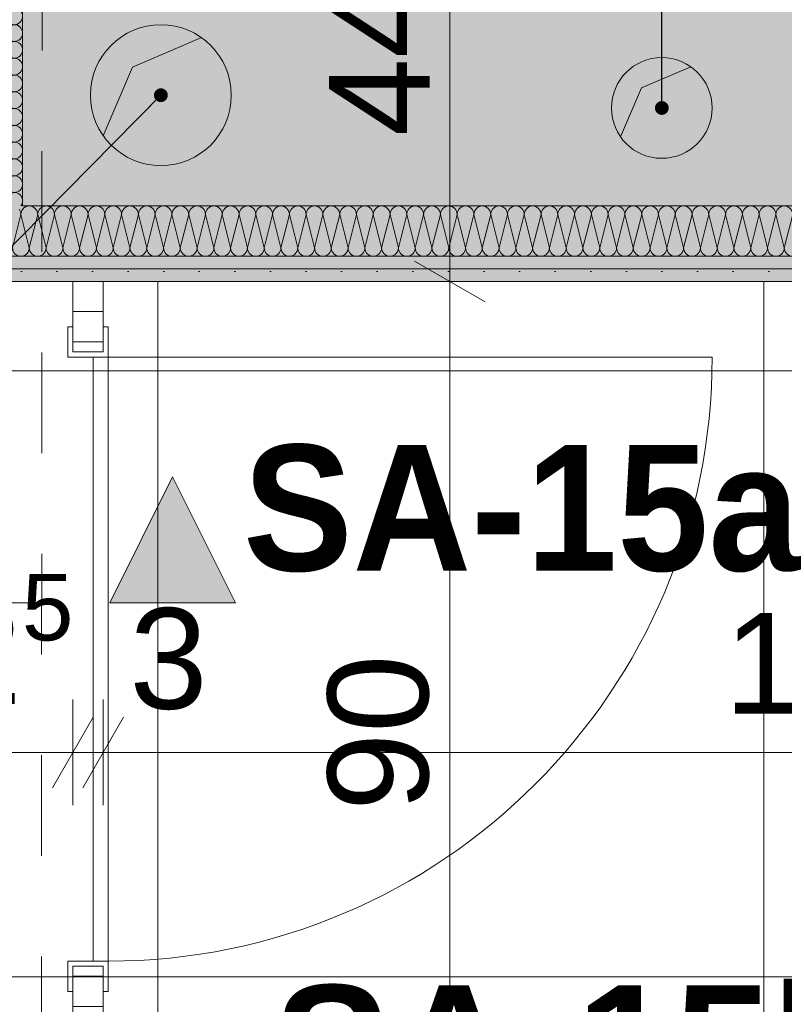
# Model space of a CAD drawing. Header units: metres. Extents: x -3.6 to 84.5, y -11 to 16.8.
# Tile 438 of 656: x 42.4 to 43.2, y 3 to 4. Entities that reach past the tile are written whole.
import ezdxf

# ---------------------------------------------------------------- set-up
doc = ezdxf.new("R2010")
doc.units = ezdxf.units.M
doc.header["$MEASUREMENT"] = 0
doc.linetypes.add('Schnittlinie', pattern=[0.3, 0.15, -0.075, 0, -0.075])
doc.linetypes.add('Untersicht', pattern=[0.1, 0.075, -0.025])
for name, color, linetype in [('152 - Bemaßung_ Beschriftung.Ausbau', 7, 'Continuous'), ('203 - Marker.Schnitt - Ausbaudetail SA', 7, 'Continuous'), ('612 - Struktur.Stahlbau', 7, 'Continuous'), ('Abbruch_603 - Struktur.Bodenplatte_ Decke Roh', 7, 'Continuous'), ('Neubau_152 - Bemaßung_ Beschriftung.Ausbau', 7, 'Continuous'), ('Neubau_603 - Struktur.Bodenplatte_ Decke Roh', 7, 'Continuous'), ('Neubau_606 - Struktur.Wand Innen Ausbau', 7, 'Continuous'), ('Neubau_650 - Abdeckung.Fußboden Aufbau', 7, 'Continuous'), ('Neubau_653 - Abdeckung.TB Verkofferung', 7, 'Continuous'), ('Neubau_702 - Einrichtung.Möbel Sanitär', 7, 'Continuous')]:
    doc.layers.add(name, color=color, linetype=linetype)
doc.styles.add('ERSTELLTER_STIL_1', font='txt')
doc.styles.add('ERSTELLTER_STIL_2', font='txt')
doc.linetypes.add('Abbruch 1', pattern='A,0,[1,2022.0244.A_L5A-PL02.02_iB_Grundriss Erdgeschoss1.Shx,S=0.001984,R=0,X=0,Y=0],-0.25,0', length=0.25)
doc.dimstyles.new('ERSTELLTER_STIL__1', dxfattribs={"dimtxt": 0.1, "dimasz": 0.0532, "dimexe": 0.18, "dimexo": 0.0625, "dimgap": 0, "dimtad": 1, "dimzin": 0, "dimdsep": 46, "dimtxsty": 'ERSTELLTER_STIL_2', "dimblk": 'ARROWHEAD_2', "dimblk1": 'ARROWHEAD_2', "dimblk2": 'ARROWHEAD_2', "dimcen": 0.09, "dimse1": 1, "dimse2": 1, "dimclrd": 7, "dimclre": 7, "dimclrt": 7, "dimazin": 0, "dimtfac": 1, "dimtdec": 4, "dimtmove": 0, "dimatfit": 3, "dimfxl": 1, "dimtolj": 1, "dimtzin": 0, "dimarcsym": 0})
doc.dimstyles.new('ERSTELLTER_STIL__3', dxfattribs={"dimtxt": 0.1, "dimasz": 0.0532, "dimexe": 0.18, "dimexo": 0.0625, "dimgap": 0, "dimtad": 1, "dimtih": 1, "dimtoh": 1, "dimzin": 0, "dimdsep": 46, "dimtxsty": 'ERSTELLTER_STIL_2', "dimblk": 'ARROWHEAD_2', "dimblk1": 'ARROWHEAD_2', "dimblk2": 'ARROWHEAD_2', "dimcen": 0.09, "dimse1": 1, "dimse2": 1, "dimclrd": 7, "dimclre": 7, "dimclrt": 7, "dimazin": 0, "dimtfac": 1, "dimtdec": 4, "dimtmove": 0, "dimatfit": 3, "dimfxl": 1, "dimtolj": 1, "dimtzin": 0, "dimarcsym": 0})
doc.dimstyles.new('ERSTELLTER_STIL__4', dxfattribs={"dimtxt": 0.1, "dimasz": 0.0532, "dimexe": 0.18, "dimexo": 0.0625, "dimgap": 0, "dimtad": 1, "dimtih": 1, "dimtoh": 1, "dimzin": 0, "dimdsep": 46, "dimtxsty": 'ERSTELLTER_STIL_2', "dimblk": 'ARROWHEAD_2', "dimblk1": 'ARROWHEAD_2', "dimblk2": 'ARROWHEAD_2', "dimcen": 0.09, "dimse1": 1, "dimse2": 1, "dimclrd": 7, "dimclre": 7, "dimclrt": 7, "dimazin": 0, "dimtfac": 1, "dimtdec": 4, "dimtmove": 2, "dimatfit": 3, "dimfxl": 1, "dimtolj": 1, "dimtzin": 0, "dimarcsym": 0})
doc.dimstyles.new('ERSTELLTER_STIL__8', dxfattribs={"dimtxt": 0.18, "dimasz": 0.02736, "dimexe": 0.18, "dimexo": 0.0625, "dimgap": 0, "dimtad": 0, "dimtih": 1, "dimtoh": 1, "dimdec": 4, "dimzin": 0, "dimdsep": 46, "dimcen": 0.09, "dimadec": 0, "dimazin": 0, "dimtfac": 1, "dimtdec": 4, "dimtmove": 0, "dimatfit": 3, "dimldrblk": 'ARROWHEAD_11', "dimfxl": 1, "dimtolj": 1, "dimtzin": 0, "dimarcsym": 0})
pattern_1 = [(45, (0, 0), (-0.01767767, 0.01767767), [0, -0.025])]
pattern_2 = [(0, (0, 0), (0, 0.030000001), [])]

# ---------------------------------------------------------------- blocks, each defined once
blk = doc.blocks.new('*X156')
at = {"layer": 'Neubau_606 - Struktur.Wand Innen Ausbau', "color": 7, "linetype": 'Continuous', "lineweight": 5}
for p, q in [((42.4, 3.75333), (42.40833, 3.78666)), ((42.40999, 3.78001), (42.40833, 3.78666)), ((42.4, 3.75333), (42.39366, 3.77867)), ((42.38333, 3.75333), (42.38033, 3.76533)), ((42.38333, 3.75333), (42.38833, 3.77334))]:
    blk.add_line(p, q, dxfattribs=at)
for centre, start, end in [((42.4, 3.78666), 0.00006, 36.89269), ((42.41666, 3.78666), 143.18324, 180.00006), ((42.35833, 3.75333), 283.00949, 346.99062), ((42.375, 3.75333), 190.52286, 270.00006), ((42.39166, 3.75333), 180.00006, 270.00006), ((42.39166, 3.75333), 270.00006, 0.00006), ((42.40833, 3.75333), 180.00006, 270.00006), ((42.40833, 3.75333), 270.00006, 0.00006), ((42.40833, 3.75333), 270.00006, 281.50454)]:
    blk.add_arc(centre, 0.00833, start, end, dxfattribs=at)
blk = doc.blocks.new('*X157')
at = {"layer": 'Neubau_606 - Struktur.Wand Innen Ausbau', "color": 7, "linetype": 'Continuous', "lineweight": 5}
for p, q in [((42.41666, 3.75333), (42.425, 3.78666)), ((42.43333, 3.75333), (42.425, 3.78666)), ((42.43333, 3.75333), (42.44166, 3.78666)), ((42.45, 3.75333), (42.44166, 3.78666)), ((42.45, 3.75333), (42.45833, 3.78666)), ((42.46666, 3.75333), (42.45833, 3.78666)), ((42.46666, 3.75333), (42.475, 3.78666)), ((42.48333, 3.75333), (42.475, 3.78666)), ((42.48333, 3.75333), (42.49166, 3.78666)), ((42.5, 3.75333), (42.49166, 3.78666)), ((42.5, 3.75333), (42.50833, 3.78666)), ((42.51666, 3.75333), (42.50833, 3.78666)), ((42.51666, 3.75333), (42.525, 3.78666)), ((42.53333, 3.75333), (42.525, 3.78666)), ((42.53333, 3.75333), (42.54166, 3.78666)), ((42.55, 3.75333), (42.54166, 3.78666)), ((42.55, 3.75333), (42.55833, 3.78666)), ((42.56666, 3.75333), (42.55833, 3.78666)), ((42.56666, 3.75333), (42.575, 3.78666)), ((42.58333, 3.75333), (42.575, 3.78666)), ((42.58333, 3.75333), (42.59166, 3.78666)), ((42.6, 3.75333), (42.59166, 3.78666)), ((42.6, 3.75333), (42.60833, 3.78666)), ((42.61666, 3.75333), (42.60833, 3.78666)), ((42.61666, 3.75333), (42.625, 3.78666)), ((42.63333, 3.75333), (42.625, 3.78666)), ((42.63333, 3.75333), (42.64166, 3.78666)), ((42.65, 3.75333), (42.64166, 3.78666)), ((42.65, 3.75333), (42.65833, 3.78666)), ((42.66666, 3.75333), (42.65833, 3.78666)), ((42.66666, 3.75333), (42.675, 3.78666)), ((42.68333, 3.75333), (42.675, 3.78666)), ((42.68333, 3.75333), (42.69166, 3.78666)), ((42.7, 3.75333), (42.69166, 3.78666)), ((42.7, 3.75333), (42.70833, 3.78666)), ((42.71666, 3.75333), (42.70833, 3.78666)), ((42.71666, 3.75333), (42.725, 3.78666)), ((42.73333, 3.75333), (42.725, 3.78666)), ((42.73333, 3.75333), (42.74166, 3.78666)), ((42.75, 3.75333), (42.74166, 3.78666)), ((42.75, 3.75333), (42.75833, 3.78666)), ((42.76666, 3.75333), (42.75833, 3.78666)), ((42.76666, 3.75333), (42.775, 3.78666)), ((42.78333, 3.75333), (42.775, 3.78666)), ((42.78333, 3.75333), (42.79166, 3.78666)), ((42.8, 3.75333), (42.79166, 3.78666)), ((42.8, 3.75333), (42.80833, 3.78666)), ((42.81666, 3.75333), (42.80833, 3.78666)), ((42.81666, 3.75333), (42.825, 3.78666)), ((42.83333, 3.75333), (42.825, 3.78666)), ((42.83333, 3.75333), (42.84166, 3.78666)), ((42.85, 3.75333), (42.84166, 3.78666)), ((42.85, 3.75333), (42.85833, 3.78666)), ((42.86666, 3.75333), (42.85833, 3.78666)), ((42.86666, 3.75333), (42.875, 3.78666)), ((42.88333, 3.75333), (42.875, 3.78666)), ((42.88333, 3.75333), (42.89166, 3.78666)), ((42.9, 3.75333), (42.89166, 3.78666)), ((42.9, 3.75333), (42.90833, 3.78666)), ((42.91666, 3.75333), (42.90833, 3.78666)), ((42.91666, 3.75333), (42.925, 3.78666)), ((42.93333, 3.75333), (42.925, 3.78666)), ((42.93333, 3.75333), (42.94166, 3.78666)), ((42.95, 3.75333), (42.94166, 3.78666)), ((42.95, 3.75333), (42.95833, 3.78666)), ((42.96666, 3.75333), (42.95833, 3.78666)), ((42.96666, 3.75333), (42.975, 3.78666)), ((42.98333, 3.75333), (42.975, 3.78666)), ((42.98333, 3.75333), (42.99166, 3.78666)), ((43, 3.75333), (42.99166, 3.78666)), ((43, 3.75333), (43.00833, 3.78666)), ((43.01666, 3.75333), (43.00833, 3.78666)), ((43.01666, 3.75333), (43.025, 3.78666)), ((43.03333, 3.75333), (43.025, 3.78666)), ((43.03333, 3.75333), (43.04166, 3.78666)), ((43.05, 3.75333), (43.04166, 3.78666)), ((43.05, 3.75333), (43.05833, 3.78666)), ((43.06666, 3.75333), (43.05833, 3.78666)), ((43.06666, 3.75333), (43.075, 3.78666)), ((43.08333, 3.75333), (43.075, 3.78666)), ((43.08333, 3.75333), (43.09166, 3.78666)), ((43.1, 3.75333), (43.09166, 3.78666)), ((43.1, 3.75333), (43.10833, 3.78666)), ((43.11666, 3.75333), (43.10833, 3.78666)), ((43.11666, 3.75333), (43.125, 3.78666)), ((43.13333, 3.75333), (43.125, 3.78666)), ((43.13333, 3.75333), (43.14166, 3.78666)), ((43.15, 3.75333), (43.14166, 3.78666)), ((43.15, 3.75333), (43.15833, 3.78666)), ((43.16666, 3.75333), (43.15833, 3.78666)), ((43.16666, 3.75333), (43.175, 3.78666)), ((42.41666, 3.75333), (42.40999, 3.78001))]:
    blk.add_line(p, q, dxfattribs=at)
for centre, start, end in [((42.41666, 3.78666), 90.00006, 143.18324), ((42.41666, 3.78666), 0.00006, 90.00006), ((42.43333, 3.78666), 90.00006, 180.00006), ((42.43333, 3.78666), 0.00006, 90.00006), ((42.45, 3.78666), 90.00006, 180.00006), ((42.45, 3.78666), 0.00006, 90.00006), ((42.46666, 3.78666), 90.00006, 180.00006), ((42.46666, 3.78666), 0.00006, 90.00006), ((42.48333, 3.78666), 90.00006, 180.00006), ((42.48333, 3.78666), 0.00006, 90.00006), ((42.5, 3.78666), 90.00006, 180.00006), ((42.5, 3.78666), 0.00006, 90.00006), ((42.51666, 3.78666), 90.00006, 180.00006), ((42.51666, 3.78666), 0.00006, 90.00006), ((42.53333, 3.78666), 90.00006, 180.00006), ((42.53333, 3.78666), 0.00006, 90.00006), ((42.55, 3.78666), 90.00006, 180.00006), ((42.55, 3.78666), 0.00006, 90.00006), ((42.56666, 3.78666), 90.00006, 180.00006), ((42.56666, 3.78666), 0.00006, 90.00006), ((42.58333, 3.78666), 90.00006, 180.00006), ((42.58333, 3.78666), 0.00006, 90.00006), ((42.6, 3.78666), 90.00006, 180.00006), ((42.6, 3.78666), 0.00006, 90.00006), ((42.61666, 3.78666), 90.00006, 180.00006), ((42.61666, 3.78666), 0.00006, 90.00006), ((42.63333, 3.78666), 90.00006, 180.00006), ((42.63333, 3.78666), 0.00006, 90.00006), ((42.65, 3.78666), 90.00006, 180.00006), ((42.65, 3.78666), 0.00006, 90.00006), ((42.66666, 3.78666), 90.00006, 180.00006), ((42.66666, 3.78666), 0.00006, 90.00006), ((42.68333, 3.78666), 90.00006, 180.00006), ((42.68333, 3.78666), 0.00006, 90.00006), ((42.7, 3.78666), 90.00006, 180.00006), ((42.7, 3.78666), 0.00006, 90.00006), ((42.71666, 3.78666), 90.00006, 180.00006), ((42.71666, 3.78666), 0.00006, 90.00006), ((42.73333, 3.78666), 90.00006, 180.00006), ((42.73333, 3.78666), 0.00006, 90.00006), ((42.75, 3.78666), 90.00006, 180.00006), ((42.75, 3.78666), 0.00006, 90.00006), ((42.76666, 3.78666), 90.00006, 180.00006), ((42.76666, 3.78666), 0.00006, 90.00006), ((42.78333, 3.78666), 90.00006, 180.00006), ((42.78333, 3.78666), 0.00006, 90.00006), ((42.8, 3.78666), 90.00006, 180.00006), ((42.8, 3.78666), 0.00006, 90.00006), ((42.81666, 3.78666), 90.00006, 180.00006), ((42.81666, 3.78666), 0.00006, 90.00006), ((42.83333, 3.78666), 90.00006, 180.00006), ((42.83333, 3.78666), 0.00006, 90.00006), ((42.85, 3.78666), 90.00006, 180.00006), ((42.85, 3.78666), 0.00006, 90.00006), ((42.86666, 3.78666), 90.00006, 180.00006), ((42.86666, 3.78666), 0.00006, 90.00006), ((42.88333, 3.78666), 90.00006, 180.00006), ((42.88333, 3.78666), 0.00006, 90.00006), ((42.9, 3.78666), 90.00006, 180.00006), ((42.9, 3.78666), 0.00006, 90.00006), ((42.91666, 3.78666), 90.00006, 180.00006), ((42.91666, 3.78666), 0.00006, 90.00006), ((42.93333, 3.78666), 90.00006, 180.00006), ((42.93333, 3.78666), 0.00006, 90.00006), ((42.95, 3.78666), 90.00006, 180.00006), ((42.95, 3.78666), 0.00006, 90.00006), ((42.96666, 3.78666), 90.00006, 180.00006), ((42.96666, 3.78666), 0.00006, 90.00006), ((42.98333, 3.78666), 90.00006, 180.00006), ((42.98333, 3.78666), 0.00006, 90.00006), ((43, 3.78666), 90.00006, 180.00006), ((43, 3.78666), 0.00006, 90.00006), ((43.01666, 3.78666), 90.00006, 180.00006), ((43.01666, 3.78666), 0.00006, 90.00006), ((43.03333, 3.78666), 90.00006, 180.00006), ((43.03333, 3.78666), 0.00006, 90.00006), ((43.05, 3.78666), 90.00006, 180.00006), ((43.05, 3.78666), 0.00006, 90.00006), ((43.06666, 3.78666), 90.00006, 180.00006), ((43.06666, 3.78666), 0.00006, 90.00006), ((43.08333, 3.78666), 90.00006, 180.00006), ((43.08333, 3.78666), 0.00006, 90.00006), ((43.1, 3.78666), 90.00006, 180.00006), ((43.1, 3.78666), 0.00006, 90.00006), ((43.11666, 3.78666), 90.00006, 180.00006), ((43.11666, 3.78666), 0.00006, 90.00006), ((43.13333, 3.78666), 90.00006, 180.00006), ((43.13333, 3.78666), 0.00006, 90.00006), ((43.15, 3.78666), 90.00006, 180.00006), ((43.15, 3.78666), 0.00006, 90.00006), ((43.16666, 3.78666), 90.00006, 180.00006), ((43.16666, 3.78666), 0.00006, 90.00006), ((42.40833, 3.75333), 281.50454, 0.00006), ((42.425, 3.75333), 180.00006, 270.00006), ((42.425, 3.75333), 270.00006, 0.00006), ((42.44166, 3.75333), 180.00006, 270.00006), ((42.44166, 3.75333), 270.00006, 0.00006), ((42.45833, 3.75333), 180.00006, 270.00006), ((42.45833, 3.75333), 270.00006, 0.00006), ((42.475, 3.75333), 180.00006, 270.00006), ((42.475, 3.75333), 270.00006, 0.00006), ((42.49166, 3.75333), 180.00006, 270.00006), ((42.49166, 3.75333), 270.00006, 0.00006), ((42.50833, 3.75333), 180.00006, 270.00006), ((42.50833, 3.75333), 270.00006, 0.00006), ((42.525, 3.75333), 180.00006, 270.00006), ((42.525, 3.75333), 270.00006, 0.00006), ((42.54166, 3.75333), 180.00006, 270.00006), ((42.54166, 3.75333), 270.00006, 0.00006), ((42.55833, 3.75333), 180.00006, 270.00006), ((42.55833, 3.75333), 270.00006, 0.00006), ((42.575, 3.75333), 180.00006, 270.00006), ((42.575, 3.75333), 270.00006, 0.00006), ((42.59166, 3.75333), 180.00006, 270.00006), ((42.59166, 3.75333), 270.00006, 0.00006), ((42.60833, 3.75333), 180.00006, 270.00006), ((42.60833, 3.75333), 270.00006, 0.00006), ((42.625, 3.75333), 180.00006, 270.00006), ((42.625, 3.75333), 270.00006, 0.00006), ((42.64166, 3.75333), 180.00006, 270.00006), ((42.64166, 3.75333), 270.00006, 0.00006), ((42.65833, 3.75333), 180.00006, 270.00006), ((42.65833, 3.75333), 270.00006, 0.00006), ((42.675, 3.75333), 180.00006, 270.00006), ((42.675, 3.75333), 270.00006, 0.00006), ((42.69166, 3.75333), 180.00006, 270.00006), ((42.69166, 3.75333), 270.00006, 0.00006), ((42.70833, 3.75333), 180.00006, 270.00006), ((42.70833, 3.75333), 270.00006, 0.00006), ((42.725, 3.75333), 180.00006, 270.00006), ((42.725, 3.75333), 270.00006, 0.00006), ((42.74166, 3.75333), 180.00006, 270.00006), ((42.74166, 3.75333), 270.00006, 0.00006), ((42.75833, 3.75333), 180.00006, 270.00006), ((42.75833, 3.75333), 270.00006, 0.00006), ((42.775, 3.75333), 180.00006, 270.00006), ((42.775, 3.75333), 270.00006, 0.00006), ((42.79166, 3.75333), 180.00006, 270.00006), ((42.79166, 3.75333), 270.00006, 0.00006), ((42.80833, 3.75333), 180.00006, 270.00006), ((42.80833, 3.75333), 270.00006, 0.00006), ((42.825, 3.75333), 180.00006, 270.00006), ((42.825, 3.75333), 270.00006, 0.00006), ((42.84166, 3.75333), 180.00006, 270.00006), ((42.84166, 3.75333), 270.00006, 0.00006), ((42.85833, 3.75333), 180.00006, 270.00006), ((42.85833, 3.75333), 270.00006, 0.00006), ((42.875, 3.75333), 180.00006, 270.00006), ((42.875, 3.75333), 270.00006, 0.00006), ((42.89166, 3.75333), 180.00006, 270.00006), ((42.89166, 3.75333), 270.00006, 0.00006), ((42.90833, 3.75333), 180.00006, 270.00006), ((42.90833, 3.75333), 270.00006, 0.00006), ((42.925, 3.75333), 180.00006, 270.00006), ((42.925, 3.75333), 270.00006, 0.00006), ((42.94166, 3.75333), 180.00006, 270.00006), ((42.94166, 3.75333), 270.00006, 0.00006), ((42.95833, 3.75333), 180.00006, 270.00006), ((42.95833, 3.75333), 270.00006, 0.00006), ((42.975, 3.75333), 180.00006, 270.00006), ((42.975, 3.75333), 270.00006, 0.00006), ((42.99166, 3.75333), 180.00006, 270.00006), ((42.99166, 3.75333), 270.00006, 0.00006), ((43.00833, 3.75333), 180.00006, 270.00006), ((43.00833, 3.75333), 270.00006, 0.00006), ((43.025, 3.75333), 180.00006, 270.00006), ((43.025, 3.75333), 270.00006, 0.00006), ((43.04166, 3.75333), 180.00006, 270.00006), ((43.04166, 3.75333), 270.00006, 0.00006), ((43.05833, 3.75333), 180.00006, 270.00006), ((43.05833, 3.75333), 270.00006, 0.00006), ((43.075, 3.75333), 180.00006, 270.00006), ((43.075, 3.75333), 270.00006, 0.00006), ((43.09166, 3.75333), 180.00006, 270.00006), ((43.09166, 3.75333), 270.00006, 0.00006), ((43.10833, 3.75333), 180.00006, 270.00006), ((43.10833, 3.75333), 270.00006, 0.00006), ((43.125, 3.75333), 180.00006, 270.00006), ((43.125, 3.75333), 270.00006, 0.00006), ((43.14166, 3.75333), 180.00006, 270.00006), ((43.14166, 3.75333), 270.00006, 0.00006), ((43.15833, 3.75333), 180.00006, 270.00006), ((43.15833, 3.75333), 270.00006, 0.00006), ((43.175, 3.75333), 180.00006, 270.00006)]:
    blk.add_arc(centre, 0.00833, start, end, dxfattribs=at)
blk = doc.blocks.new('*X173')
at = {"layer": 'Neubau_606 - Struktur.Wand Innen Ausbau', "color": 7, "linetype": 'Continuous', "lineweight": 5}
for p, q in [((42.36832, 4.38338), (42.37481, 4.385)), ((42.36832, 4.38338), (42.40166, 4.37504)), ((42.36832, 4.36671), (42.40166, 4.37504)), ((42.36832, 4.36671), (42.40166, 4.35838)), ((42.36832, 4.35004), (42.40166, 4.35838)), ((42.36832, 4.35004), (42.40166, 4.34171)), ((42.36832, 4.33338), (42.40166, 4.34171)), ((42.36832, 4.33338), (42.40166, 4.32504)), ((42.36832, 4.31671), (42.40166, 4.32504)), ((42.36832, 4.31671), (42.40166, 4.30838)), ((42.36832, 4.30004), (42.40166, 4.30838)), ((42.36832, 4.30004), (42.40166, 4.29171)), ((42.36832, 4.28338), (42.40166, 4.29171)), ((42.36832, 4.28338), (42.40166, 4.27504)), ((42.36832, 4.26671), (42.40166, 4.27504)), ((42.36832, 4.26671), (42.40166, 4.25838)), ((42.36832, 4.25004), (42.40166, 4.25838)), ((42.36832, 4.25004), (42.40166, 4.24171)), ((42.36832, 4.23338), (42.40166, 4.24171)), ((42.36832, 4.23338), (42.40166, 4.22504)), ((42.36832, 4.21671), (42.40166, 4.22504)), ((42.36832, 4.21671), (42.40166, 4.20838)), ((42.36832, 4.20004), (42.40166, 4.20838)), ((42.36832, 4.20004), (42.40166, 4.19171)), ((42.36832, 4.18338), (42.40166, 4.19171)), ((42.36832, 4.18338), (42.40166, 4.17504)), ((42.36832, 4.16671), (42.40166, 4.17504)), ((42.36832, 4.16671), (42.40166, 4.15838)), ((42.36832, 4.15004), (42.40166, 4.15838)), ((42.36832, 4.15004), (42.40166, 4.14171)), ((42.36832, 4.13338), (42.40166, 4.14171)), ((42.36832, 4.13338), (42.40166, 4.12504)), ((42.36832, 4.11671), (42.40166, 4.12504)), ((42.36832, 4.11671), (42.40166, 4.10838)), ((42.36832, 4.10004), (42.40166, 4.10838)), ((42.36832, 4.10004), (42.40166, 4.09171)), ((42.36832, 4.08338), (42.40166, 4.09171)), ((42.36832, 4.08338), (42.40166, 4.07504)), ((42.36832, 4.06671), (42.40166, 4.07504)), ((42.36832, 4.06671), (42.40166, 4.05838)), ((42.36832, 4.05004), (42.40166, 4.05838)), ((42.36832, 4.05004), (42.40166, 4.04171)), ((42.36832, 4.03338), (42.40166, 4.04171)), ((42.36832, 4.03338), (42.40166, 4.02504)), ((42.36832, 4.01671), (42.40166, 4.02504)), ((42.36832, 4.01671), (42.40166, 4.00838)), ((42.36832, 4.00004), (42.40166, 4.00838)), ((42.36832, 4.00004), (42.40166, 3.99171)), ((42.36832, 3.98338), (42.40166, 3.99171)), ((42.36832, 3.98338), (42.40166, 3.97504)), ((42.36832, 3.96671), (42.40166, 3.97504)), ((42.36832, 3.96671), (42.40166, 3.95838)), ((42.36832, 3.95004), (42.40166, 3.95838)), ((42.36832, 3.95004), (42.40166, 3.94171)), ((42.36832, 3.93338), (42.40166, 3.94171)), ((42.36832, 3.93338), (42.40166, 3.92504)), ((42.36832, 3.91671), (42.40166, 3.92504)), ((42.36832, 3.91671), (42.40166, 3.90838)), ((42.36832, 3.90004), (42.40166, 3.90838)), ((42.36832, 3.90004), (42.40166, 3.89171)), ((42.36832, 3.88338), (42.40166, 3.89171)), ((42.36832, 3.88338), (42.40166, 3.87504)), ((42.36832, 3.86671), (42.40166, 3.87504)), ((42.36832, 3.86671), (42.40166, 3.85838)), ((42.36832, 3.85004), (42.40166, 3.85838)), ((42.36832, 3.85004), (42.40166, 3.84171)), ((42.36832, 3.83338), (42.40166, 3.84171)), ((42.36832, 3.83338), (42.40166, 3.82504)), ((42.36832, 3.81671), (42.40166, 3.82504)), ((42.36832, 3.81671), (42.40166, 3.80838)), ((42.36832, 3.80004), (42.40166, 3.80838)), ((42.36832, 3.80004), (42.38851, 3.795))]:
    blk.add_line(p, q, dxfattribs=at)
for centre, start, end in [((42.36832, 4.37504), 90.00006, 180.00006), ((42.36832, 4.39171), 233.65685, 270.00006), ((42.40166, 4.38338), 270.00006, 0.00006), ((42.40166, 4.38338), 0.00006, 11.21649), ((42.36832, 4.37504), 180.00006, 270.00006), ((42.40166, 4.36671), 0.00006, 90.00006), ((42.36832, 4.35838), 90.00006, 180.00006), ((42.40166, 4.36671), 270.00006, 0.00006), ((42.36832, 4.35838), 180.00006, 270.00006), ((42.40166, 4.35004), 0.00006, 90.00006), ((42.36832, 4.34171), 90.00006, 180.00006), ((42.40166, 4.35004), 270.00006, 0.00006), ((42.36832, 4.34171), 180.00006, 270.00006), ((42.36832, 4.32504), 90.00006, 180.00006), ((42.40166, 4.33338), 0.00006, 90.00006), ((42.40166, 4.33338), 270.00006, 0.00006), ((42.36832, 4.32504), 180.00006, 270.00006), ((42.40166, 4.31671), 0.00006, 90.00006), ((42.36832, 4.30838), 90.00006, 180.00006), ((42.40166, 4.31671), 270.00006, 0.00006), ((42.36832, 4.30838), 180.00006, 270.00006), ((42.40166, 4.30004), 0.00006, 90.00006), ((42.36832, 4.29171), 90.00006, 180.00006), ((42.40166, 4.30004), 270.00006, 0.00006), ((42.36832, 4.29171), 180.00006, 270.00006), ((42.36832, 4.27504), 90.00006, 180.00006), ((42.40166, 4.28338), 0.00006, 90.00006), ((42.40166, 4.28338), 270.00006, 0.00006), ((42.36832, 4.27504), 180.00006, 270.00006), ((42.40166, 4.26671), 0.00006, 90.00006), ((42.36832, 4.25838), 90.00006, 180.00006), ((42.40166, 4.26671), 270.00006, 0.00006), ((42.36832, 4.25838), 180.00006, 270.00006), ((42.40166, 4.25004), 0.00006, 90.00006), ((42.36832, 4.24171), 90.00006, 180.00006), ((42.40166, 4.25004), 270.00006, 0.00006), ((42.36832, 4.24171), 180.00006, 270.00006), ((42.40166, 4.23338), 0.00006, 90.00006), ((42.36832, 4.22504), 90.00006, 180.00006), ((42.36832, 4.22504), 180.00006, 270.00006), ((42.40166, 4.23338), 270.00006, 0.00006), ((42.40166, 4.21671), 0.00006, 90.00006), ((42.36832, 4.20838), 90.00006, 180.00006), ((42.40166, 4.21671), 270.00006, 0.00006), ((42.36832, 4.20838), 180.00006, 270.00006), ((42.40166, 4.20004), 0.00006, 90.00006), ((42.36832, 4.19171), 90.00006, 180.00006), ((42.40166, 4.20004), 270.00006, 0.00006), ((42.36832, 4.19171), 180.00006, 270.00006), ((42.40166, 4.18338), 0.00006, 90.00006), ((42.36832, 4.17504), 90.00006, 180.00006), ((42.40166, 4.18338), 270.00006, 0.00006), ((42.36832, 4.17504), 180.00006, 270.00006), ((42.36832, 4.15838), 90.00006, 180.00006), ((42.40166, 4.16671), 0.00006, 90.00006), ((42.40166, 4.16671), 270.00006, 0.00006), ((42.36832, 4.15838), 180.00006, 270.00006), ((42.40166, 4.15004), 0.00006, 90.00006), ((42.36832, 4.14171), 90.00006, 180.00006), ((42.40166, 4.15004), 270.00006, 0.00006), ((42.36832, 4.14171), 180.00006, 270.00006), ((42.40166, 4.13338), 0.00006, 90.00006), ((42.36832, 4.12504), 90.00006, 180.00006), ((42.40166, 4.13338), 270.00006, 0.00006), ((42.36832, 4.12504), 180.00006, 270.00006), ((42.40166, 4.11671), 0.00006, 90.00006), ((42.36832, 4.10838), 90.00006, 180.00006), ((42.36832, 4.10838), 180.00006, 270.00006), ((42.40166, 4.11671), 270.00006, 0.00006), ((42.40166, 4.10004), 0.00006, 90.00006), ((42.36832, 4.09171), 90.00006, 180.00006), ((42.40166, 4.10004), 270.00006, 0.00006), ((42.36832, 4.09171), 180.00006, 270.00006), ((42.40166, 4.08338), 0.00006, 90.00006), ((42.36832, 4.07504), 90.00006, 180.00006), ((42.40166, 4.08338), 270.00006, 0.00006), ((42.36832, 4.07504), 180.00006, 270.00006), ((42.40166, 4.06671), 0.00006, 90.00006), ((42.36832, 4.05838), 90.00006, 180.00006), ((42.36832, 4.05838), 180.00006, 270.00006), ((42.40166, 4.06671), 270.00006, 0.00006), ((42.40166, 4.05004), 0.00006, 90.00006), ((42.36832, 4.04171), 90.00006, 180.00006), ((42.40166, 4.05004), 270.00006, 0.00006), ((42.36832, 4.04171), 180.00006, 270.00006), ((42.40166, 4.03338), 0.00006, 90.00006), ((42.36832, 4.02504), 90.00006, 180.00006), ((42.40166, 4.03338), 270.00006, 0.00006), ((42.36832, 4.02504), 180.00006, 270.00006), ((42.40166, 4.01671), 0.00006, 90.00006), ((42.36832, 4.00838), 90.00006, 180.00006), ((42.40166, 4.01671), 270.00006, 0.00006), ((42.36832, 4.00838), 180.00006, 270.00006), ((42.36832, 3.99171), 90.00006, 180.00006), ((42.40166, 4.00004), 0.00006, 90.00006), ((42.40166, 4.00004), 270.00006, 0.00006), ((42.36832, 3.99171), 180.00006, 270.00006), ((42.40166, 3.98338), 0.00006, 90.00006), ((42.36832, 3.97504), 90.00006, 180.00006), ((42.40166, 3.98338), 270.00006, 0.00006), ((42.36832, 3.97504), 180.00006, 270.00006), ((42.40166, 3.96671), 0.00006, 90.00006), ((42.36832, 3.95838), 90.00006, 180.00006), ((42.40166, 3.96671), 270.00006, 0.00006), ((42.36832, 3.95838), 180.00006, 270.00006), ((42.40166, 3.95004), 0.00006, 90.00006), ((42.36832, 3.94171), 90.00006, 180.00006), ((42.36832, 3.94171), 180.00006, 270.00006), ((42.40166, 3.95004), 270.00006, 0.00006), ((42.40166, 3.93338), 0.00006, 90.00006), ((42.36832, 3.92504), 90.00006, 180.00006), ((42.40166, 3.93338), 270.00006, 0.00006), ((42.36832, 3.92504), 180.00006, 270.00006), ((42.40166, 3.91671), 0.00006, 90.00006), ((42.36832, 3.90838), 90.00006, 180.00006), ((42.40166, 3.91671), 270.00006, 0.00006), ((42.36832, 3.90838), 180.00006, 270.00006), ((42.40166, 3.90004), 0.00006, 90.00006), ((42.36832, 3.89171), 90.00006, 180.00006), ((42.40166, 3.90004), 270.00006, 0.00006), ((42.36832, 3.89171), 180.00006, 270.00006), ((42.36832, 3.87504), 90.00006, 180.00006), ((42.40166, 3.88338), 0.00006, 90.00006), ((42.40166, 3.88338), 270.00006, 0.00006), ((42.36832, 3.87504), 180.00006, 270.00006), ((42.40166, 3.86671), 0.00006, 90.00006), ((42.36832, 3.85838), 90.00006, 180.00006), ((42.40166, 3.86671), 270.00006, 0.00006), ((42.36832, 3.85838), 180.00006, 270.00006), ((42.40166, 3.85004), 0.00006, 90.00006), ((42.36832, 3.84171), 90.00006, 180.00006), ((42.40166, 3.85004), 270.00006, 0.00006), ((42.36832, 3.84171), 180.00006, 270.00006), ((42.36832, 3.82504), 90.00006, 180.00006), ((42.40166, 3.83338), 0.00006, 90.00006), ((42.40166, 3.83338), 270.00006, 0.00006), ((42.36832, 3.82504), 180.00006, 270.00006), ((42.40166, 3.81671), 0.00006, 90.00006), ((42.36832, 3.80838), 90.00006, 180.00006), ((42.40166, 3.81671), 270.00006, 0.00006), ((42.36832, 3.80838), 180.00006, 270.00006), ((42.40166, 3.80004), 0.00006, 90.00006), ((42.36832, 3.79171), 90.00006, 156.7709), ((42.40166, 3.80004), 322.72875, 0.00006)]:
    blk.add_arc(centre, 0.00833, start, end, dxfattribs=at)
blk = doc.blocks.new('ARROWHEAD_11')
at = {"color": 0, "linetype": 'Continuous', "lineweight": 0}
blk.add_line((0, 0), (-1, 0), dxfattribs=at)
at = {"color": 0, "linetype": 'Continuous', "lineweight": 0, "const_width": 0.25, "flags": 128}
blk.add_lwpolyline([(-0.125, 0, 1), (0.125, 0, 1)], format="xyb", close=True, dxfattribs=at)
blk = doc.blocks.new('*D229')
at = {"layer": '152 - Bemaßung_ Beschriftung.Ausbau', "color": 7, "linetype": 'Continuous', "lineweight": 5}
for p, q in [((46.29748, 4.24019), (46.36748, 4.19978)), ((46.38498, 4.21998), (46.27998, 4.21998)), ((46.33248, 3.71998), (46.33248, 4.21998)), ((46.29748, 3.74019), (46.36748, 3.69978)), ((46.38498, 3.71998), (46.27998, 3.71998)), ((46.33248, 3.68575), (46.33248, 3.71998))]:
    blk.add_line(p, q, dxfattribs=at)
at = {"layer": '152 - Bemaßung_ Beschriftung.Ausbau', "color": 7, "lineweight": 9, "insert": (46.31248, 3.8941), "char_height": 0.1, "attachment_point": 7, "rotation": 90, "style": 'ERSTELLTER_STIL_2'}
blk.add_mtext('\\A1;{\\pql;\\fArial|b0|i0|c0|p38;50}', dxfattribs=at)
blk = doc.blocks.new('ARROWHEAD_2')
at = {"color": 0, "linetype": 'Continuous', "lineweight": 0}
for p, q in [((-0.378, -0.655), (0.378, 0.655)), ((0, 0), (-1, 0))]:
    blk.add_line(p, q, dxfattribs=at)
blk = doc.blocks.new('*D604')
at = {"layer": '152 - Bemaßung_ Beschriftung.Ausbau', "color": 7, "linetype": 'Continuous', "lineweight": 5}
for p, q in [((42.23499, 3.19973), (42.23499, 3.30473)), ((42.45999, 3.19973), (42.45999, 3.30473)), ((42.2552, 3.28723), (42.21478, 3.21723)), ((42.4802, 3.28723), (42.43979, 3.21723)), ((42.23499, 3.25223), (42.45999, 3.25223))]:
    blk.add_line(p, q, dxfattribs=at)
at = {"layer": '152 - Bemaßung_ Beschriftung.Ausbau', "color": 7, "lineweight": 5, "insert": (42.25389, 3.27114), "char_height": 0.1, "attachment_point": 7, "style": 'ERSTELLTER_STIL_2'}
blk.add_mtext('\\A1;{\\pql;\\fArial|b0|i0|c0|p38;22\\fArial|b0|i0|c0|p38;\\A1{\\H.66x;\\S5^  ;}}', dxfattribs=at)
blk = doc.blocks.new('*D605')
at = {"layer": '152 - Bemaßung_ Beschriftung.Ausbau', "color": 7, "linetype": 'Continuous', "lineweight": 5}
for p, q in [((42.45999, 3.19973), (42.45999, 3.30473)), ((42.48999, 3.19973), (42.48999, 3.30473)), ((42.4802, 3.28723), (42.43979, 3.21723)), ((42.5102, 3.28723), (42.46979, 3.21723)), ((42.45999, 3.25223), (42.48999, 3.25223))]:
    blk.add_line(p, q, dxfattribs=at)
blk = doc.blocks.new('*D606')
at = {"layer": '152 - Bemaßung_ Beschriftung.Ausbau', "color": 7, "linetype": 'Continuous', "lineweight": 5}
for p, q in [((42.48999, 3.19973), (42.48999, 3.30473)), ((43.98999, 3.19973), (43.98999, 3.30473)), ((42.5102, 3.28723), (42.46979, 3.21723)), ((44.0102, 3.28723), (43.96978, 3.21723)), ((42.48999, 3.25223), (43.98999, 3.25223))]:
    blk.add_line(p, q, dxfattribs=at)
at = {"layer": '152 - Bemaßung_ Beschriftung.Ausbau', "color": 7, "lineweight": 5, "char_height": 0.1, "attachment_point": 7, "style": 'ERSTELLTER_STIL_2'}
for s, insert in [('\\A1;{\\pql;\\fArial|b0|i0|c0|p38;3}', (42.51612, 3.2942)), ('\\A1;{\\pql;\\fArial|b0|i0|c0|p38;1,50}', (43.10696, 3.27223))]:
    blk.add_mtext(s, dxfattribs=dict(at, insert=insert))
blk = doc.blocks.new('*D619')
at = {"layer": '152 - Bemaßung_ Beschriftung.Ausbau', "color": 7, "linetype": 'Continuous', "lineweight": 5}
for p, q in [((42.7994, 3.7402), (42.8694, 3.69979)), ((42.8869, 3.72), (42.7819, 3.72)), ((42.8344, 2.81998), (42.8344, 3.72)), ((42.7994, 2.84019), (42.8694, 2.79978))]:
    blk.add_line(p, q, dxfattribs=at)
at = {"layer": '152 - Bemaßung_ Beschriftung.Ausbau', "color": 7, "lineweight": 5, "insert": (42.8144, 3.1941), "char_height": 0.1, "attachment_point": 7, "rotation": 90, "style": 'ERSTELLTER_STIL_2'}
blk.add_mtext('\\A1;{\\pql;\\fArial|b0|i0|c0|p38;90}', dxfattribs=at)
blk = doc.blocks.new('*D620')
at = {"layer": '152 - Bemaßung_ Beschriftung.Ausbau', "color": 7, "linetype": 'Continuous', "lineweight": 5}
for p, q in [((42.7994, 4.1802), (42.8694, 4.13979)), ((42.8869, 4.16), (42.7819, 4.16)), ((42.8344, 3.72), (42.8344, 4.16)), ((42.7994, 3.7402), (42.8694, 3.69979))]:
    blk.add_line(p, q, dxfattribs=at)
at = {"layer": '152 - Bemaßung_ Beschriftung.Ausbau', "color": 7, "lineweight": 5, "insert": (42.8144, 3.86411), "char_height": 0.1, "attachment_point": 7, "rotation": 90, "style": 'ERSTELLTER_STIL_2'}
blk.add_mtext('\\A1;{\\pql;\\fArial|b0|i0|c0|p38;44}', dxfattribs=at)
blk = doc.blocks.new('*D644')
at = {"layer": '152 - Bemaßung_ Beschriftung.Ausbau', "color": 7, "linetype": 'Continuous', "lineweight": 5}
for p, q in [((-0.165, -10.6375), (-0.165, -10.5325)), ((62.42503, -10.6375), (62.42503, -10.5325)), ((-0.14479, -10.55), (-0.18521, -10.62)), ((62.40482, -10.62), (62.44523, -10.55)), ((-0.19923, -10.585), (-0.165, -10.585)), ((-0.165, -10.585), (62.42503, -10.585)), ((62.42503, -10.585), (62.45926, -10.585))]:
    blk.add_line(p, q, dxfattribs=at)
at = {"layer": '152 - Bemaßung_ Beschriftung.Ausbau', "color": 7, "lineweight": 5, "insert": (30.95904, -10.565), "char_height": 0.1, "attachment_point": 7, "style": 'ERSTELLTER_STIL_2'}
blk.add_mtext('\\A1;{\\pql;\\fArial|b0|i0|c0|p38;62,59}', dxfattribs=at)

msp = doc.modelspace()

# ---------------------------------------------------------------- hatches: boundary and pattern name
at = {"layer": '203 - Marker.Schnitt - Ausbaudetail SA', "linetype": 'Continuous', "lineweight": 0, "true_color": 0x000000}
msp.add_hatch(color=18, dxfattribs=at).paths.add_polyline_path([(42.6215, 3.40097), (42.559, 3.52597), (42.4965, 3.40097)])
at = {"layer": '612 - Struktur.Stahlbau', "linetype": 'Continuous', "lineweight": 0, "true_color": 0x006a00}
msp.add_hatch(color=96, dxfattribs=at).paths.add_polyline_path([(40.19933, 4.21998), (47.03, 4.21998), (47.03, 3.71998), (40.19933, 3.71998)])
at = {"layer": 'Neubau_606 - Struktur.Wand Innen Ausbau', "linetype": 'Continuous', "lineweight": 0, "true_color": 0x000000}
h = msp.add_hatch(dxfattribs=at)
h.set_pattern_fill('Gips_0001', color=18, style=0, pattern_type=2)
h.set_pattern_definition(pattern_1)
h.paths.add_polyline_path([(44.00249, 3.745), (42.35999, 3.745), (42.35999, 3.7325), (44.00249, 3.7325)])
h = msp.add_hatch(dxfattribs=at)
h.set_pattern_fill('Gips_0001', color=18, style=0, pattern_type=2)
h.set_pattern_definition(pattern_1)
h.paths.add_polyline_path([(42.34749, 3.7325), (42.34749, 3.72), (43.98999, 3.72), (43.98999, 3.7325)])
at = {"layer": 'Neubau_650 - Abdeckung.Fußboden Aufbau', "linetype": 'Continuous', "lineweight": 13, "true_color": 0xafafaf}
h = msp.add_hatch(dxfattribs=at)
h.set_pattern_fill('Raster_60x60_Fuge_2mm_0001', color=253, style=0, pattern_type=2)
h.set_pattern_definition([(0, (41.34, 4.835), (0, 0.602), []), (90, (41.34, 4.835), (-0.602, 0), [])])
h.paths.add_polyline_path([(40.44002, 3.56), (40.44002, 0.255), (43.56999, 0.255), (43.56999, 0.95998), (43.98999, 0.95998), (43.98999, 3.72), (42.33499, 3.72), (42.33499, 3.81), (42.23499, 3.81), (42.23499, 3.91), (41.34999, 3.91), (41.34999, 3.81), (40.89002, 3.81), (40.89003, 3.56)])
h.paths.add_polyline_path([(43.34499, 0.33, -0.414214), (43.39499, 0.38, -0.414214), (43.44499, 0.33, -0.414214), (43.39499, 0.28, -0.414214)], flags=0)
h.paths.add_polyline_path([(43.44499, 0.33, -0.414214), (43.49499, 0.38, -0.414214), (43.54499, 0.33, -0.414214), (43.49499, 0.28, -0.414214)], flags=0)
at = {"layer": 'Neubau_702 - Einrichtung.Möbel Sanitär', "linetype": 'Continuous', "lineweight": 0, "true_color": 0x000000}
h = msp.add_hatch(dxfattribs=at)
h.set_pattern_fill('Holz__Sperrholz_1_0001', color=18, style=0, pattern_type=2)
h.set_pattern_definition(pattern_2)
h.paths.add_polyline_path([(42.48999, 3.72), (42.45999, 3.72), (42.45999, 3.64998), (42.48999, 3.64998)])
h = msp.add_hatch(dxfattribs=at)
h.set_pattern_fill('Holz__Sperrholz_1_0001', color=18, style=0, pattern_type=2)
h.set_pattern_definition(pattern_2)
h.paths.add_polyline_path([(42.48999, 3.03998), (42.45999, 3.03998), (42.45999, 2.64498), (42.48999, 2.64498)])

# ---------------------------------------------------------------- linework, layer by layer
at = {"layer": '203 - Marker.Schnitt - Ausbaudetail SA', "color": 7, "linetype": 'Schnittlinie', "lineweight": 13}
msp.add_line((42.0815, 3.40097), (42.4965, 3.40097), dxfattribs=at)
at = {"layer": '203 - Marker.Schnitt - Ausbaudetail SA', "color": 7, "linetype": 'Continuous', "lineweight": 13, "flags": 128}
msp.add_lwpolyline([(42.6215, 3.40097), (42.4965, 3.40097), (42.559, 3.52597)], close=True, dxfattribs=at)
at = {"layer": 'Abbruch_603 - Struktur.Bodenplatte_ Decke Roh', "color": 7, "linetype": 'Abbruch 1', "lineweight": 18}
for centre, radius, start, end in [((42.54734, 3.905), 0.07, 90, 180), ((42.54734, 3.905), 0.07, 0, 90), ((43.04497, 3.89231), 0.05, 90, 180), ((43.04497, 3.89231), 0.05, 0, 90), ((42.54734, 3.905), 0.07, 180, 270), ((42.54734, 3.905), 0.07, 270, 0), ((43.04497, 3.89231), 0.05, 180, 270), ((43.04497, 3.89231), 0.05, 270, 0)]:
    msp.add_arc(centre, radius, start, end, dxfattribs=at)
at = {"layer": 'Neubau_603 - Struktur.Bodenplatte_ Decke Roh', "color": 1, "linetype": 'Continuous', "lineweight": 5}
for p, q in [((42.51934, 3.933), (42.58761, 3.96226)), ((42.49008, 3.86473), (42.51934, 3.933)), ((43.02497, 3.91231), (43.07374, 3.93321)), ((43.00408, 3.86354), (43.02497, 3.91231))]:
    msp.add_line(p, q, dxfattribs=at)
at = {"layer": 'Neubau_606 - Struktur.Wand Innen Ausbau', "color": 1, "linetype": 'Continuous', "lineweight": 5}
for p, q in [((42.35999, 3.745), (42.40999, 3.745)), ((42.40999, 3.745), (44.00249, 3.745)), ((42.35999, 3.7325), (44.00249, 3.7325))]:
    msp.add_line(p, q, dxfattribs=at)
at = {"layer": 'Neubau_606 - Struktur.Wand Innen Ausbau', "color": 1, "linetype": 'Continuous', "lineweight": 5, "flags": 128}
for points in [[(42.40999, 3.795), (42.40999, 4.385)], [(44.01499, 3.795), (42.40999, 3.795)], [(42.33499, 3.72), (43.98999, 3.72)]]:
    msp.add_lwpolyline(points, dxfattribs=at)
at = {"layer": 'Neubau_650 - Abdeckung.Fußboden Aufbau', "color": 1, "linetype": 'Continuous', "lineweight": 13, "flags": 128}
msp.add_lwpolyline([(41.34999, 3.81), (40.89002, 3.81), (40.89003, 3.56), (40.44002, 3.56), (40.44002, 0.255), (43.56999, 0.255), (43.56999, 0.95998), (43.98999, 0.95998), (43.98999, 3.72), (42.33499, 3.72), (42.33499, 3.81), (42.23499, 3.81), (42.23499, 3.91)], dxfattribs=at)
at = {"layer": 'Neubau_653 - Abdeckung.TB Verkofferung', "color": 1, "linetype": 'Untersicht', "lineweight": 9}
msp.add_line((42.42748, 0.74948), (42.42997, 5.18997), dxfattribs=at)
at = {"layer": 'Neubau_702 - Einrichtung.Möbel Sanitär', "color": 1, "linetype": 'Continuous', "lineweight": 13}
for p, q in [((42.45999, 3.67498), (42.45499, 3.67498)), ((42.45499, 3.67498), (42.45499, 3.64498)), ((42.45999, 3.64998), (42.45999, 3.67498)), ((42.49499, 3.67498), (42.48999, 3.67498)), ((42.48999, 3.67498), (42.48999, 3.64998)), ((42.49499, 3.64498), (42.49499, 3.67498)), ((42.48999, 3.64998), (42.45999, 3.64998)), ((42.45499, 3.64498), (42.47999, 3.64498)), ((42.47999, 3.64498), (42.49499, 3.64498)), ((42.47999, 3.04498), (42.47999, 3.64498)), ((42.47999, 3.64498), (42.49499, 3.64498)), ((42.49499, 3.64498), (42.49499, 3.04498)), ((42.49499, 3.64498), (43.09499, 3.64498)), ((42.45499, 3.04498), (42.47999, 3.04498)), ((42.45499, 3.01498), (42.45499, 3.04498)), ((42.47999, 3.04498), (42.49499, 3.04498)), ((42.49499, 3.04498), (42.47999, 3.04498)), ((42.49499, 3.04498), (42.49499, 3.01498)), ((42.48999, 3.03998), (42.45999, 3.03998)), ((42.45999, 3.03998), (42.45999, 3.01498)), ((42.48999, 3.01498), (42.48999, 3.03998)), ((42.45999, 3.01498), (42.45499, 3.01498)), ((42.49499, 3.01498), (42.48999, 3.01498))]:
    msp.add_line(p, q, dxfattribs=at)
at = {"layer": 'Neubau_702 - Einrichtung.Möbel Sanitär', "color": 1, "linetype": 'Continuous', "lineweight": 18}
for p, q in [((42.48999, 3.64998), (42.45999, 3.64998)), ((42.48999, 3.64998), (42.45999, 3.64998)), ((42.48999, 3.64998), (42.45999, 3.64998)), ((42.48999, 3.03998), (42.45999, 3.03998)), ((42.48999, 3.03998), (42.45999, 3.03998)), ((42.48999, 3.03998), (42.45999, 3.03998))]:
    msp.add_line(p, q, dxfattribs=at)
at = {"layer": 'Neubau_702 - Einrichtung.Möbel Sanitär', "color": 1, "linetype": 'Continuous', "lineweight": 18, "flags": 128}
for points in [[(42.45999, 3.72), (42.45999, 3.64998)], [(42.45999, 3.72), (42.48999, 3.72)], [(42.48999, 3.64998), (42.48999, 3.72)], [(42.45999, 3.03998), (42.45999, 2.64498)], [(42.48999, 2.81998), (42.48999, 3.03998)]]:
    msp.add_lwpolyline(points, dxfattribs=at)
at = {"layer": 'Neubau_702 - Einrichtung.Möbel Sanitär', "color": 1, "linetype": 'Continuous', "lineweight": 9}
msp.add_arc((42.49499, 3.64498), 0.6, 270, 0, dxfattribs=at)

# ---------------------------------------------------------------- block references
at = {"layer": 'Neubau_606 - Struktur.Wand Innen Ausbau', "color": 1, "lineweight": 13}
for name in ['*X173', '*X157', '*X156']:
    msp.add_blockref(name, (0, 0), dxfattribs=at)

# ---------------------------------------------------------------- texts
at = {"layer": '203 - Marker.Schnitt - Ausbaudetail SA', "color": 7, "lineweight": 13, "char_height": 0.125, "attachment_point": 7, "style": 'ERSTELLTER_STIL_1'}
for s, insert in [('\\A1;{\\pql;\\pt0;\\fArial|b1|i0|c0|p38;SA-15a}', (42.62875, 3.43097)), ('\\A1;{\\pql;\\pt0;\\fArial|b1|i0|c0|p38;SA-15b}', (42.659, 2.89423))]:
    msp.add_mtext(s, dxfattribs=dict(at, insert=insert))

# ---------------------------------------------------------------- dimensions: what is measured, and where the dimension line sits
at = {"layer": '152 - Bemaßung_ Beschriftung.Ausbau', "color": 7, "linetype": 'Continuous', "lineweight": 5}
for base, p1, p2, dimstyle, picture, middle in [((62.42503, -10.585), (-0.165, -0.145), (62.42503, 5.1), 'ERSTELLTER_STIL__3', '*D644', (31.12704, -10.515)), ((42.459993, 3.252226), (42.23499, 3.919998), (42.459993, 3.719997), 'ERSTELLTER_STIL__4', '*D604', (42.465188, 3.322226)), ((42.48999, 3.25223), (42.45999, 3.72), (42.48999, 3.72), 'ERSTELLTER_STIL__4', '*D605', (42.55423, 3.3442)), ((43.98999, 3.25223), (42.48999, 3.72), (43.98999, 3.72), 'ERSTELLTER_STIL__3', '*D606', (43.23685, 3.32223))]:
    dim = msp.add_linear_dim(base=base, p1=p1, p2=p2, dimstyle=dimstyle, dxfattribs=at)
    dim.commit()
    dim.dimension.update_dxf_attribs({"geometry": picture, "text_midpoint": middle, "dimtype": 160})
for base, p1, p2, picture, middle in [((46.33248, 4.21998), (40.19933, 3.71998), (40.19933, 4.21998), '*D229', (46.26248, 3.97033)), ((42.8344, 4.16), (43.98999, 3.72), (42.73499, 4.16), '*D620', (42.7644, 3.94035)), ((42.8344, 3.72), (42.48999, 2.81998), (43.98999, 3.72), '*D619', (42.7644, 3.27034))]:
    dim = msp.add_linear_dim(base=base, p1=p1, p2=p2, angle=90, dimstyle='ERSTELLTER_STIL__1', dxfattribs=at)
    dim.commit()
    dim.dimension.update_dxf_attribs({"geometry": picture, "text_midpoint": middle, "dimtype": 160, "text_rotation": 90})

# ---------------------------------------------------------------- leaders
at = {"layer": 'Neubau_152 - Bemaßung_ Beschriftung.Ausbau', "color": 1, "linetype": 'Continuous', "lineweight": 13, "annotation_type": 0, "has_hookline": 1}
for points, hookline_direction, text_width in [([(43.04497, 3.89231), (43.04497, 4.25069), (44.44031, 4.25069)], 0, 0.76951), ([(42.54734, 3.905), (42.2681, 3.62229), (42.22778, 3.62229)], 1, 0.97393)]:
    msp.add_leader(points, dimstyle='ERSTELLTER_STIL__8', dxfattribs=dict(at, hookline_direction=hookline_direction, text_width=text_width))

doc.saveas('drawing.dxf')
